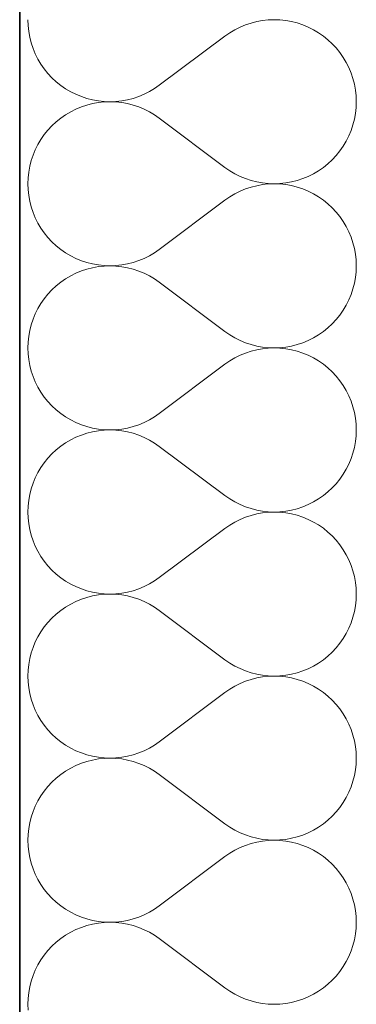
# Model space of a CAD drawing. Header units: millimetres. Extents: x -1465 to 393277, y -3788 to 454312.
# Tile 861 of 958: x 348723 to 348879, y 363012 to 363469. Entities that reach past the tile are written whole.
import ezdxf

# ---------------------------------------------------------------- set-up
doc = ezdxf.new("R2010")
doc.units = ezdxf.units.MM
doc.layers.add('- A - ocieplenie', color=8, linetype='Continuous')

# ---------------------------------------------------------------- blocks, each defined once
blk = doc.blocks.new('*X29')
at = {"layer": '- A - ocieplenie', "linetype": 'Continuous', "lineweight": 13, "ltscale": 100}
for p, q in [((19781.28, 389880.71), (19781.38, 389877.99)), ((19884.81, 389879.16), (19882.23, 389878.29)), ((19887.45, 389879.83), (19884.81, 389879.16)), ((19890.12, 389880.31), (19887.45, 389879.83)), ((19892.83, 389880.61), (19890.12, 389880.31)), ((19895.55, 389880.71), (19892.83, 389880.61)), ((19898.26, 389880.61), (19895.55, 389880.71)), ((19900.97, 389880.32), (19898.26, 389880.61)), ((19903.65, 389879.84), (19900.97, 389880.32)), ((19906.28, 389879.17), (19903.65, 389879.84)), ((19908.87, 389878.31), (19906.28, 389879.17)), ((19781.38, 389877.99), (19781.67, 389875.28)), ((19781.67, 389875.28), (19782.16, 389872.61)), ((19874.95, 389874.64), (19872.71, 389873.09)), ((19877.28, 389876.03), (19874.95, 389874.64)), ((19879.72, 389877.25), (19877.28, 389876.03)), ((19882.23, 389878.29), (19879.72, 389877.25)), ((19911.38, 389877.27), (19908.87, 389878.31)), ((19913.81, 389876.05), (19911.38, 389877.27)), ((19916.15, 389874.67), (19913.81, 389876.05)), ((19918.39, 389873.12), (19916.15, 389874.67)), ((19782.16, 389872.61), (19782.83, 389869.97)), ((19782.83, 389869.97), (19783.69, 389867.39)), ((19872.71, 389873.09), (19842.24, 389850.23)), ((19920.51, 389871.41), (19918.39, 389873.12)), ((19922.5, 389869.56), (19920.51, 389871.41)), ((19783.69, 389867.39), (19784.73, 389864.88)), ((19924.35, 389867.57), (19922.5, 389869.56)), ((19926.06, 389865.45), (19924.35, 389867.57)), ((19927.61, 389863.21), (19926.06, 389865.45)), ((19784.73, 389864.88), (19785.95, 389862.44)), ((19785.95, 389862.44), (19787.34, 389860.1)), ((19929, 389860.88), (19927.61, 389863.21)), ((19930.22, 389858.44), (19929, 389860.88)), ((19787.34, 389860.1), (19788.89, 389857.87)), ((19788.89, 389857.87), (19790.6, 389855.75)), ((19931.26, 389855.93), (19930.22, 389858.44)), ((19790.6, 389855.75), (19792.45, 389853.76)), ((19792.45, 389853.76), (19794.44, 389851.91)), ((19794.44, 389851.91), (19796.56, 389850.2)), ((19932.12, 389853.35), (19931.26, 389855.93)), ((19932.79, 389850.71), (19932.12, 389853.35)), ((19796.56, 389850.2), (19798.8, 389848.65)), ((19798.8, 389848.65), (19801.14, 389847.26)), ((19801.14, 389847.26), (19803.57, 389846.05)), ((19835.23, 389846.07), (19837.66, 389847.29)), ((19837.66, 389847.29), (19840, 389848.68)), ((19840, 389848.68), (19842.24, 389850.23)), ((19933.28, 389848.03), (19932.79, 389850.71)), ((19933.57, 389845.33), (19933.28, 389848.03)), ((19803.57, 389846.05), (19806.08, 389845.01)), ((19806.08, 389845.01), (19808.67, 389844.15)), ((19808.67, 389844.15), (19811.3, 389843.48)), ((19811.3, 389843.48), (19813.98, 389843)), ((19813.98, 389843), (19816.69, 389842.71)), ((19816.69, 389842.52), (19813.98, 389842.23)), ((19816.69, 389842.71), (19819.4, 389842.61)), ((19819.4, 389842.61), (19816.69, 389842.52)), ((19819.4, 389842.61), (19822.12, 389842.71)), ((19822.12, 389842.51), (19819.4, 389842.61)), ((19822.12, 389842.71), (19824.83, 389843)), ((19824.83, 389842.22), (19822.12, 389842.51)), ((19824.83, 389843), (19827.5, 389843.49)), ((19827.5, 389843.49), (19830.14, 389844.16)), ((19830.14, 389844.16), (19832.72, 389845.02)), ((19832.72, 389845.02), (19835.23, 389846.07)), ((19933.67, 389842.61), (19933.57, 389845.33)), ((19933.57, 389839.89), (19933.67, 389842.61)), ((19801.14, 389837.96), (19798.8, 389836.57)), ((19803.57, 389839.18), (19801.14, 389837.96)), ((19806.08, 389840.22), (19803.57, 389839.18)), ((19808.67, 389841.07), (19806.08, 389840.22)), ((19811.3, 389841.75), (19808.67, 389841.07)), ((19813.98, 389842.23), (19811.3, 389841.75)), ((19827.5, 389841.73), (19824.83, 389842.22)), ((19830.14, 389841.06), (19827.5, 389841.73)), ((19832.72, 389840.2), (19830.14, 389841.06)), ((19835.23, 389839.16), (19832.72, 389840.2)), ((19837.66, 389837.94), (19835.23, 389839.16)), ((19840, 389836.55), (19837.66, 389837.94)), ((19933.28, 389837.19), (19933.57, 389839.89)), ((19794.44, 389833.32), (19792.45, 389831.46)), ((19796.56, 389835.02), (19794.44, 389833.32)), ((19798.8, 389836.57), (19796.56, 389835.02)), ((19842.24, 389834.99), (19840, 389836.55)), ((19872.71, 389812.14), (19842.24, 389834.99)), ((19932.12, 389831.87), (19932.79, 389834.51)), ((19932.79, 389834.51), (19933.28, 389837.19)), ((19790.6, 389829.47), (19788.89, 389827.35)), ((19792.45, 389831.46), (19790.6, 389829.47)), ((19930.22, 389826.78), (19931.26, 389829.29)), ((19931.26, 389829.29), (19932.12, 389831.87)), ((19787.34, 389825.12), (19785.95, 389822.78)), ((19788.89, 389827.35), (19787.34, 389825.12)), ((19927.61, 389822.01), (19929, 389824.35)), ((19929, 389824.35), (19930.22, 389826.78)), ((19784.73, 389820.35), (19783.69, 389817.83)), ((19785.95, 389822.78), (19784.73, 389820.35)), ((19924.35, 389817.66), (19926.06, 389819.77)), ((19926.06, 389819.77), (19927.61, 389822.01)), ((19782.83, 389815.25), (19782.16, 389812.62)), ((19783.69, 389817.83), (19782.83, 389815.25)), ((19920.51, 389813.81), (19922.5, 389815.67)), ((19922.5, 389815.67), (19924.35, 389817.66)), ((19782.16, 389812.62), (19781.67, 389809.94)), ((19872.71, 389812.14), (19874.95, 389810.58)), ((19874.95, 389810.58), (19877.28, 389809.19)), ((19913.81, 389809.17), (19916.15, 389810.56)), ((19916.15, 389810.56), (19918.39, 389812.11)), ((19918.39, 389812.11), (19920.51, 389813.81)), ((19781.38, 389807.23), (19781.28, 389804.52)), ((19781.67, 389809.94), (19781.38, 389807.23)), ((19877.28, 389809.19), (19879.72, 389807.97)), ((19879.72, 389807.97), (19882.23, 389806.93)), ((19882.23, 389806.93), (19884.81, 389806.07)), ((19884.81, 389806.07), (19887.45, 389805.39)), ((19903.65, 389805.38), (19906.28, 389806.05)), ((19906.28, 389806.05), (19908.87, 389806.91)), ((19908.87, 389806.91), (19911.38, 389807.95)), ((19911.38, 389807.95), (19913.81, 389809.17)), ((19781.28, 389804.52), (19781.38, 389801.8)), ((19781.38, 389801.8), (19781.67, 389799.09)), ((19882.23, 389802.1), (19879.72, 389801.06)), ((19884.81, 389802.96), (19882.23, 389802.1)), ((19887.45, 389803.64), (19884.81, 389802.96)), ((19887.45, 389805.39), (19890.12, 389804.91)), ((19890.12, 389804.12), (19887.45, 389803.64)), ((19890.12, 389804.91), (19892.83, 389804.61)), ((19892.83, 389804.42), (19890.12, 389804.12)), ((19892.83, 389804.61), (19895.55, 389804.52)), ((19895.55, 389804.52), (19892.83, 389804.42)), ((19895.55, 389804.52), (19898.26, 389804.61)), ((19898.26, 389804.42), (19895.55, 389804.52)), ((19898.26, 389804.61), (19900.97, 389804.9)), ((19900.97, 389804.13), (19898.26, 389804.42)), ((19900.97, 389804.9), (19903.65, 389805.38)), ((19903.65, 389803.65), (19900.97, 389804.13)), ((19906.28, 389802.98), (19903.65, 389803.65)), ((19908.87, 389802.12), (19906.28, 389802.98)), ((19911.38, 389801.08), (19908.87, 389802.12)), ((19781.67, 389799.09), (19782.16, 389796.42)), ((19872.71, 389796.9), (19842.24, 389774.04)), ((19874.95, 389798.45), (19872.71, 389796.9)), ((19877.28, 389799.84), (19874.95, 389798.45)), ((19879.72, 389801.06), (19877.28, 389799.84)), ((19913.81, 389799.86), (19911.38, 389801.08)), ((19916.15, 389798.48), (19913.81, 389799.86)), ((19918.39, 389796.93), (19916.15, 389798.48)), ((19920.51, 389795.22), (19918.39, 389796.93)), ((19782.16, 389796.42), (19782.83, 389793.78)), ((19782.83, 389793.78), (19783.69, 389791.2)), ((19922.5, 389793.37), (19920.51, 389795.22)), ((19924.35, 389791.38), (19922.5, 389793.37)), ((19783.69, 389791.2), (19784.73, 389788.68)), ((19784.73, 389788.68), (19785.95, 389786.25)), ((19926.06, 389789.26), (19924.35, 389791.38)), ((19927.61, 389787.02), (19926.06, 389789.26)), ((19785.95, 389786.25), (19787.34, 389783.91)), ((19787.34, 389783.91), (19788.89, 389781.68)), ((19929, 389784.68), (19927.61, 389787.02)), ((19930.22, 389782.25), (19929, 389784.68)), ((19788.89, 389781.68), (19790.6, 389779.56)), ((19790.6, 389779.56), (19792.45, 389777.57)), ((19931.26, 389779.74), (19930.22, 389782.25)), ((19932.12, 389777.16), (19931.26, 389779.74)), ((19792.45, 389777.57), (19794.44, 389775.72)), ((19794.44, 389775.72), (19796.56, 389774.01)), ((19796.56, 389774.01), (19798.8, 389772.46)), ((19840, 389772.49), (19842.24, 389774.04)), ((19932.79, 389774.52), (19932.12, 389777.16)), ((19933.28, 389771.84), (19932.79, 389774.52)), ((19798.8, 389772.46), (19801.14, 389771.07)), ((19801.14, 389771.07), (19803.57, 389769.86)), ((19803.57, 389769.86), (19806.08, 389768.82)), ((19832.72, 389768.83), (19835.23, 389769.88)), ((19835.23, 389769.88), (19837.66, 389771.1)), ((19837.66, 389771.1), (19840, 389772.49)), ((19933.57, 389769.14), (19933.28, 389771.84)), ((19806.08, 389768.82), (19808.67, 389767.96)), ((19808.67, 389764.88), (19806.08, 389764.03)), ((19808.67, 389767.96), (19811.3, 389767.29)), ((19811.3, 389765.55), (19808.67, 389764.88)), ((19811.3, 389767.29), (19813.98, 389766.81)), ((19813.98, 389766.04), (19811.3, 389765.55)), ((19813.98, 389766.81), (19816.69, 389766.52)), ((19816.69, 389766.33), (19813.98, 389766.04)), ((19816.69, 389766.52), (19819.4, 389766.42)), ((19819.4, 389766.42), (19816.69, 389766.33)), ((19819.4, 389766.42), (19822.12, 389766.52)), ((19822.12, 389766.32), (19819.4, 389766.42)), ((19822.12, 389766.52), (19824.83, 389766.81)), ((19824.83, 389766.03), (19822.12, 389766.32)), ((19824.83, 389766.81), (19827.5, 389767.3)), ((19827.5, 389765.54), (19824.83, 389766.03)), ((19827.5, 389767.3), (19830.14, 389767.97)), ((19830.14, 389764.87), (19827.5, 389765.54)), ((19830.14, 389767.97), (19832.72, 389768.83)), ((19832.72, 389764.01), (19830.14, 389764.87)), ((19933.67, 389766.42), (19933.57, 389769.14)), ((19933.57, 389763.7), (19933.67, 389766.42)), ((19798.8, 389760.38), (19796.56, 389758.83)), ((19801.14, 389761.77), (19798.8, 389760.38)), ((19803.57, 389762.99), (19801.14, 389761.77)), ((19806.08, 389764.03), (19803.57, 389762.99)), ((19835.23, 389762.97), (19832.72, 389764.01)), ((19837.66, 389761.75), (19835.23, 389762.97)), ((19840, 389760.36), (19837.66, 389761.75)), ((19842.24, 389758.8), (19840, 389760.36)), ((19932.79, 389758.32), (19933.28, 389761)), ((19933.28, 389761), (19933.57, 389763.7)), ((19794.44, 389757.12), (19792.45, 389755.27)), ((19796.56, 389758.83), (19794.44, 389757.12)), ((19872.71, 389735.94), (19842.24, 389758.8)), ((19931.26, 389753.1), (19932.12, 389755.68)), ((19932.12, 389755.68), (19932.79, 389758.32)), ((19788.89, 389751.16), (19787.34, 389748.93)), ((19790.6, 389753.28), (19788.89, 389751.16)), ((19792.45, 389755.27), (19790.6, 389753.28)), ((19930.22, 389750.59), (19931.26, 389753.1)), ((19785.95, 389746.59), (19784.73, 389744.16)), ((19787.34, 389748.93), (19785.95, 389746.59)), ((19927.61, 389745.82), (19929, 389748.16)), ((19929, 389748.16), (19930.22, 389750.59)), ((19784.73, 389744.16), (19783.69, 389741.64)), ((19924.35, 389741.47), (19926.06, 389743.58)), ((19926.06, 389743.58), (19927.61, 389745.82)), ((19782.83, 389739.06), (19782.16, 389736.43)), ((19783.69, 389741.64), (19782.83, 389739.06)), ((19918.39, 389735.92), (19920.51, 389737.62)), ((19920.51, 389737.62), (19922.5, 389739.47)), ((19922.5, 389739.47), (19924.35, 389741.47)), ((19781.67, 389733.75), (19781.38, 389731.04)), ((19782.16, 389736.43), (19781.67, 389733.75)), ((19872.71, 389735.94), (19874.95, 389734.39)), ((19874.95, 389734.39), (19877.28, 389733)), ((19877.28, 389733), (19879.72, 389731.78)), ((19911.38, 389731.76), (19913.81, 389732.98)), ((19913.81, 389732.98), (19916.15, 389734.36)), ((19916.15, 389734.36), (19918.39, 389735.92)), ((19781.38, 389731.04), (19781.28, 389728.33)), ((19781.28, 389728.33), (19781.38, 389725.61)), ((19879.72, 389731.78), (19882.23, 389730.74)), ((19882.23, 389730.74), (19884.81, 389729.88)), ((19884.81, 389729.88), (19887.45, 389729.2)), ((19887.45, 389729.2), (19890.12, 389728.72)), ((19890.12, 389728.72), (19892.83, 389728.42)), ((19892.83, 389728.23), (19890.12, 389727.93)), ((19892.83, 389728.42), (19895.55, 389728.33)), ((19895.55, 389728.33), (19892.83, 389728.23)), ((19895.55, 389728.33), (19898.26, 389728.42)), ((19898.26, 389728.23), (19895.55, 389728.33)), ((19898.26, 389728.42), (19900.97, 389728.71)), ((19900.97, 389727.94), (19898.26, 389728.23)), ((19900.97, 389728.71), (19903.65, 389729.19)), ((19903.65, 389729.19), (19906.28, 389729.86)), ((19906.28, 389729.86), (19908.87, 389730.72)), ((19908.87, 389730.72), (19911.38, 389731.76)), ((19781.38, 389725.61), (19781.67, 389722.9)), ((19877.28, 389723.65), (19874.95, 389722.26)), ((19879.72, 389724.87), (19877.28, 389723.65)), ((19882.23, 389725.91), (19879.72, 389724.87)), ((19884.81, 389726.77), (19882.23, 389725.91)), ((19887.45, 389727.45), (19884.81, 389726.77)), ((19890.12, 389727.93), (19887.45, 389727.45)), ((19903.65, 389727.46), (19900.97, 389727.94)), ((19906.28, 389726.79), (19903.65, 389727.46)), ((19908.87, 389725.93), (19906.28, 389726.79)), ((19911.38, 389724.89), (19908.87, 389725.93)), ((19913.81, 389723.67), (19911.38, 389724.89)), ((19916.15, 389722.29), (19913.81, 389723.67)), ((19781.67, 389722.9), (19782.16, 389720.22)), ((19782.16, 389720.22), (19782.83, 389717.59)), ((19872.71, 389720.71), (19842.24, 389697.85)), ((19874.95, 389722.26), (19872.71, 389720.71)), ((19918.39, 389720.74), (19916.15, 389722.29)), ((19920.51, 389719.03), (19918.39, 389720.74)), ((19922.5, 389717.18), (19920.51, 389719.03)), ((19782.83, 389717.59), (19783.69, 389715.01)), ((19783.69, 389715.01), (19784.73, 389712.49)), ((19924.35, 389715.19), (19922.5, 389717.18)), ((19926.06, 389713.07), (19924.35, 389715.19)), ((19784.73, 389712.49), (19785.95, 389710.06)), ((19785.95, 389710.06), (19787.34, 389707.72)), ((19927.61, 389710.83), (19926.06, 389713.07)), ((19929, 389708.49), (19927.61, 389710.83)), ((19787.34, 389707.72), (19788.89, 389705.49)), ((19788.89, 389705.49), (19790.6, 389703.37)), ((19930.22, 389706.06), (19929, 389708.49)), ((19931.26, 389703.55), (19930.22, 389706.06)), ((19790.6, 389703.37), (19792.45, 389701.38)), ((19792.45, 389701.38), (19794.44, 389699.53)), ((19932.12, 389700.97), (19931.26, 389703.55)), ((19932.79, 389698.33), (19932.12, 389700.97)), ((19794.44, 389699.53), (19796.56, 389697.82)), ((19796.56, 389697.82), (19798.8, 389696.27)), ((19798.8, 389696.27), (19801.14, 389694.88)), ((19837.66, 389694.91), (19840, 389696.3)), ((19840, 389696.3), (19842.24, 389697.85)), ((19933.28, 389695.65), (19932.79, 389698.33)), ((19801.14, 389694.88), (19803.57, 389693.67)), ((19803.57, 389693.67), (19806.08, 389692.63)), ((19806.08, 389692.63), (19808.67, 389691.77)), ((19808.67, 389691.77), (19811.3, 389691.1)), ((19827.5, 389691.11), (19830.14, 389691.78)), ((19830.14, 389691.78), (19832.72, 389692.64)), ((19832.72, 389692.64), (19835.23, 389693.69)), ((19835.23, 389693.69), (19837.66, 389694.91)), ((19933.57, 389692.95), (19933.28, 389695.65)), ((19933.67, 389690.23), (19933.57, 389692.95)), ((19806.08, 389687.83), (19803.57, 389686.8)), ((19808.67, 389688.69), (19806.08, 389687.83)), ((19811.3, 389689.36), (19808.67, 389688.69)), ((19811.3, 389691.1), (19813.98, 389690.61)), ((19813.98, 389689.85), (19811.3, 389689.36)), ((19813.98, 389690.61), (19816.69, 389690.33)), ((19816.69, 389690.13), (19813.98, 389689.85)), ((19816.69, 389690.33), (19819.4, 389690.23)), ((19819.4, 389690.23), (19816.69, 389690.13)), ((19819.4, 389690.23), (19822.12, 389690.33)), ((19822.12, 389690.13), (19819.4, 389690.23)), ((19822.12, 389690.33), (19824.83, 389690.62)), ((19824.83, 389689.84), (19822.12, 389690.13)), ((19824.83, 389690.62), (19827.5, 389691.11)), ((19827.5, 389689.35), (19824.83, 389689.84)), ((19830.14, 389688.68), (19827.5, 389689.35)), ((19832.72, 389687.82), (19830.14, 389688.68)), ((19835.23, 389686.77), (19832.72, 389687.82)), ((19933.28, 389684.81), (19933.57, 389687.51)), ((19933.57, 389687.51), (19933.67, 389690.23)), ((19796.56, 389682.64), (19794.44, 389680.93)), ((19798.8, 389684.19), (19796.56, 389682.64)), ((19801.14, 389685.58), (19798.8, 389684.19)), ((19803.57, 389686.8), (19801.14, 389685.58)), ((19837.66, 389685.55), (19835.23, 389686.77)), ((19840, 389684.16), (19837.66, 389685.55)), ((19842.24, 389682.61), (19840, 389684.16)), ((19872.71, 389659.75), (19842.24, 389682.61)), ((19932.79, 389682.13), (19933.28, 389684.81)), ((19792.45, 389679.08), (19790.6, 389677.09)), ((19794.44, 389680.93), (19792.45, 389679.08)), ((19931.26, 389676.91), (19932.12, 389679.49)), ((19932.12, 389679.49), (19932.79, 389682.13)), ((19788.89, 389674.97), (19787.34, 389672.74)), ((19790.6, 389677.09), (19788.89, 389674.97)), ((19929, 389671.97), (19930.22, 389674.4)), ((19930.22, 389674.4), (19931.26, 389676.91)), ((19785.95, 389670.4), (19784.73, 389667.97)), ((19787.34, 389672.74), (19785.95, 389670.4)), ((19926.06, 389667.39), (19927.61, 389669.63)), ((19927.61, 389669.63), (19929, 389671.97)), ((19783.69, 389665.45), (19782.83, 389662.87)), ((19784.73, 389667.97), (19783.69, 389665.45)), ((19922.5, 389663.28), (19924.35, 389665.27)), ((19924.35, 389665.27), (19926.06, 389667.39)), ((19782.16, 389660.24), (19781.67, 389657.56)), ((19782.83, 389662.87), (19782.16, 389660.24)), ((19872.71, 389659.75), (19874.95, 389658.2)), ((19916.15, 389658.17), (19918.39, 389659.72)), ((19918.39, 389659.72), (19920.51, 389661.43)), ((19920.51, 389661.43), (19922.5, 389663.28)), ((19781.67, 389657.56), (19781.38, 389654.85)), ((19874.95, 389658.2), (19877.28, 389656.81)), ((19877.28, 389656.81), (19879.72, 389655.59)), ((19879.72, 389655.59), (19882.23, 389654.55)), ((19908.87, 389654.53), (19911.38, 389655.57)), ((19911.38, 389655.57), (19913.81, 389656.79)), ((19913.81, 389656.79), (19916.15, 389658.17)), ((19781.38, 389654.85), (19781.28, 389652.13)), ((19781.28, 389652.13), (19781.38, 389649.42)), ((19882.23, 389654.55), (19884.81, 389653.69)), ((19884.81, 389650.58), (19882.23, 389649.72)), ((19884.81, 389653.69), (19887.45, 389653.01)), ((19887.45, 389651.26), (19884.81, 389650.58)), ((19887.45, 389653.01), (19890.12, 389652.53)), ((19890.12, 389651.74), (19887.45, 389651.26)), ((19890.12, 389652.53), (19892.83, 389652.23)), ((19892.83, 389652.04), (19890.12, 389651.74)), ((19892.83, 389652.23), (19895.55, 389652.13)), ((19895.55, 389652.13), (19892.83, 389652.04)), ((19895.55, 389652.13), (19898.26, 389652.23)), ((19898.26, 389652.04), (19895.55, 389652.13)), ((19898.26, 389652.23), (19900.97, 389652.52)), ((19900.97, 389651.75), (19898.26, 389652.04)), ((19900.97, 389652.52), (19903.65, 389653)), ((19903.65, 389651.27), (19900.97, 389651.75)), ((19903.65, 389653), (19906.28, 389653.67)), ((19906.28, 389650.6), (19903.65, 389651.27)), ((19906.28, 389653.67), (19908.87, 389654.53)), ((19908.87, 389649.74), (19906.28, 389650.6)), ((19781.38, 389649.42), (19781.67, 389646.71)), ((19781.67, 389646.71), (19782.16, 389644.03)), ((19874.95, 389646.07), (19872.71, 389644.52)), ((19877.28, 389647.46), (19874.95, 389646.07)), ((19879.72, 389648.68), (19877.28, 389647.46)), ((19882.23, 389649.72), (19879.72, 389648.68)), ((19911.38, 389648.7), (19908.87, 389649.74)), ((19913.81, 389647.48), (19911.38, 389648.7)), ((19916.15, 389646.1), (19913.81, 389647.48)), ((19918.39, 389644.55), (19916.15, 389646.1)), ((19782.16, 389644.03), (19782.83, 389641.4)), ((19782.83, 389641.4), (19783.69, 389638.82)), ((19872.71, 389644.52), (19842.24, 389621.66)), ((19920.51, 389642.84), (19918.39, 389644.55)), ((19922.5, 389640.99), (19920.51, 389642.84)), ((19783.69, 389638.82), (19784.73, 389636.3)), ((19924.35, 389639), (19922.5, 389640.99)), ((19926.06, 389636.88), (19924.35, 389639)), ((19927.61, 389634.64), (19926.06, 389636.88)), ((19784.73, 389636.3), (19785.95, 389633.87)), ((19785.95, 389633.87), (19787.34, 389631.53)), ((19929, 389632.3), (19927.61, 389634.64)), ((19930.22, 389629.87), (19929, 389632.3)), ((19787.34, 389631.53), (19788.89, 389629.3)), ((19788.89, 389629.3), (19790.6, 389627.18)), ((19931.26, 389627.36), (19930.22, 389629.87)), ((19790.6, 389627.18), (19792.45, 389625.19)), ((19792.45, 389625.19), (19794.44, 389623.34)), ((19794.44, 389623.34), (19796.56, 389621.63)), ((19932.12, 389624.78), (19931.26, 389627.36)), ((19932.79, 389622.14), (19932.12, 389624.78)), ((19796.56, 389621.63), (19798.8, 389620.08)), ((19798.8, 389620.08), (19801.14, 389618.69)), ((19801.14, 389618.69), (19803.57, 389617.48)), ((19835.23, 389617.5), (19837.66, 389618.72)), ((19837.66, 389618.72), (19840, 389620.11)), ((19840, 389620.11), (19842.24, 389621.66)), ((19933.28, 389619.46), (19932.79, 389622.14)), ((19933.57, 389616.76), (19933.28, 389619.46)), ((19803.57, 389617.48), (19806.08, 389616.44)), ((19806.08, 389616.44), (19808.67, 389615.58)), ((19808.67, 389615.58), (19811.3, 389614.91)), ((19811.3, 389614.91), (19813.98, 389614.42)), ((19813.98, 389614.42), (19816.69, 389614.14)), ((19816.69, 389613.94), (19813.98, 389613.66)), ((19816.69, 389614.14), (19819.4, 389614.04)), ((19819.4, 389614.04), (19816.69, 389613.94)), ((19819.4, 389614.04), (19822.12, 389614.14)), ((19822.12, 389613.94), (19819.4, 389614.04)), ((19822.12, 389614.14), (19824.83, 389614.43)), ((19824.83, 389613.65), (19822.12, 389613.94)), ((19824.83, 389614.43), (19827.5, 389614.92)), ((19827.5, 389614.92), (19830.14, 389615.59)), ((19830.14, 389615.59), (19832.72, 389616.45)), ((19832.72, 389616.45), (19835.23, 389617.5)), ((19933.67, 389614.04), (19933.57, 389616.76)), ((19933.57, 389611.32), (19933.67, 389614.04)), ((19801.14, 389609.39), (19798.8, 389608)), ((19803.57, 389610.6), (19801.14, 389609.39)), ((19806.08, 389611.64), (19803.57, 389610.6)), ((19808.67, 389612.5), (19806.08, 389611.64)), ((19811.3, 389613.17), (19808.67, 389612.5)), ((19813.98, 389613.66), (19811.3, 389613.17)), ((19827.5, 389613.16), (19824.83, 389613.65)), ((19830.14, 389612.49), (19827.5, 389613.16)), ((19832.72, 389611.63), (19830.14, 389612.49)), ((19835.23, 389610.58), (19832.72, 389611.63)), ((19837.66, 389609.36), (19835.23, 389610.58)), ((19840, 389607.97), (19837.66, 389609.36)), ((19933.28, 389608.62), (19933.57, 389611.32)), ((19794.44, 389604.74), (19792.45, 389602.89)), ((19796.56, 389606.45), (19794.44, 389604.74)), ((19798.8, 389608), (19796.56, 389606.45)), ((19842.24, 389606.42), (19840, 389607.97)), ((19872.71, 389583.56), (19842.24, 389606.42)), ((19932.12, 389603.3), (19932.79, 389605.94)), ((19932.79, 389605.94), (19933.28, 389608.62)), ((19790.6, 389600.9), (19788.89, 389598.78)), ((19792.45, 389602.89), (19790.6, 389600.9)), ((19930.22, 389598.21), (19931.26, 389600.72)), ((19931.26, 389600.72), (19932.12, 389603.3)), ((19787.34, 389596.55), (19785.95, 389594.21)), ((19788.89, 389598.78), (19787.34, 389596.55)), ((19927.61, 389593.44), (19929, 389595.78)), ((19929, 389595.78), (19930.22, 389598.21)), ((19784.73, 389591.78), (19783.69, 389589.26)), ((19785.95, 389594.21), (19784.73, 389591.78)), ((19924.35, 389589.08), (19926.06, 389591.2)), ((19926.06, 389591.2), (19927.61, 389593.44)), ((19782.83, 389586.68), (19782.16, 389584.05)), ((19783.69, 389589.26), (19782.83, 389586.68)), ((19920.51, 389585.24), (19922.5, 389587.09)), ((19922.5, 389587.09), (19924.35, 389589.08)), ((19782.16, 389584.05), (19781.67, 389581.37)), ((19872.71, 389583.56), (19874.95, 389582.01)), ((19874.95, 389582.01), (19877.28, 389580.62)), ((19913.81, 389580.6), (19916.15, 389581.98)), ((19916.15, 389581.98), (19918.39, 389583.53)), ((19918.39, 389583.53), (19920.51, 389585.24)), ((19781.38, 389578.66), (19781.28, 389575.94)), ((19781.67, 389581.37), (19781.38, 389578.66)), ((19877.28, 389580.62), (19879.72, 389579.4)), ((19879.72, 389579.4), (19882.23, 389578.36)), ((19882.23, 389578.36), (19884.81, 389577.5)), ((19884.81, 389577.5), (19887.45, 389576.82)), ((19903.65, 389576.81), (19906.28, 389577.48)), ((19906.28, 389577.48), (19908.87, 389578.34)), ((19908.87, 389578.34), (19911.38, 389579.38)), ((19911.38, 389579.38), (19913.81, 389580.6)), ((19781.28, 389575.94), (19781.38, 389573.23)), ((19781.38, 389573.23), (19781.67, 389570.52)), ((19882.23, 389573.53), (19879.72, 389572.49)), ((19884.81, 389574.39), (19882.23, 389573.53)), ((19887.45, 389575.07), (19884.81, 389574.39)), ((19887.45, 389576.82), (19890.12, 389576.34)), ((19890.12, 389575.55), (19887.45, 389575.07)), ((19890.12, 389576.34), (19892.83, 389576.04)), ((19892.83, 389575.85), (19890.12, 389575.55)), ((19892.83, 389576.04), (19895.55, 389575.94)), ((19895.55, 389575.94), (19892.83, 389575.85)), ((19895.55, 389575.94), (19898.26, 389576.04)), ((19898.26, 389575.85), (19895.55, 389575.94)), ((19898.26, 389576.04), (19900.97, 389576.33)), ((19900.97, 389575.56), (19898.26, 389575.85)), ((19900.97, 389576.33), (19903.65, 389576.81)), ((19903.65, 389575.08), (19900.97, 389575.56)), ((19906.28, 389574.41), (19903.65, 389575.08)), ((19908.87, 389573.55), (19906.28, 389574.41)), ((19911.38, 389572.51), (19908.87, 389573.55)), ((19781.67, 389570.52), (19782.16, 389567.84)), ((19872.71, 389568.33), (19842.24, 389545.47)), ((19874.95, 389569.88), (19872.71, 389568.33)), ((19877.28, 389571.27), (19874.95, 389569.88)), ((19879.72, 389572.49), (19877.28, 389571.27)), ((19913.81, 389571.29), (19911.38, 389572.51)), ((19916.15, 389569.91), (19913.81, 389571.29)), ((19918.39, 389568.35), (19916.15, 389569.91)), ((19920.51, 389566.65), (19918.39, 389568.35)), ((19782.16, 389567.84), (19782.83, 389565.21)), ((19782.83, 389565.21), (19783.69, 389562.63)), ((19922.5, 389564.8), (19920.51, 389566.65)), ((19924.35, 389562.8), (19922.5, 389564.8)), ((19783.69, 389562.63), (19784.73, 389560.11)), ((19784.73, 389560.11), (19785.95, 389557.68)), ((19926.06, 389560.69), (19924.35, 389562.8)), ((19927.61, 389558.45), (19926.06, 389560.69)), ((19785.95, 389557.68), (19787.34, 389555.34)), ((19787.34, 389555.34), (19788.89, 389553.11)), ((19929, 389556.11), (19927.61, 389558.45)), ((19930.22, 389553.68), (19929, 389556.11)), ((19788.89, 389553.11), (19790.6, 389550.99)), ((19790.6, 389550.99), (19792.45, 389549)), ((19931.26, 389551.17), (19930.22, 389553.68)), ((19932.12, 389548.59), (19931.26, 389551.17)), ((19792.45, 389549), (19794.44, 389547.15)), ((19794.44, 389547.15), (19796.56, 389545.44)), ((19796.56, 389545.44), (19798.8, 389543.89)), ((19840, 389543.91), (19842.24, 389545.47)), ((19932.79, 389545.95), (19932.12, 389548.59)), ((19933.28, 389543.27), (19932.79, 389545.95)), ((19798.8, 389543.89), (19801.14, 389542.5)), ((19801.14, 389542.5), (19803.57, 389541.28)), ((19803.57, 389541.28), (19806.08, 389540.24)), ((19832.72, 389540.26), (19835.23, 389541.3)), ((19835.23, 389541.3), (19837.66, 389542.52)), ((19837.66, 389542.52), (19840, 389543.91)), ((19933.57, 389540.57), (19933.28, 389543.27)), ((19806.08, 389540.24), (19808.67, 389539.39)), ((19808.67, 389536.31), (19806.08, 389535.45)), ((19808.67, 389539.39), (19811.3, 389538.72)), ((19811.3, 389536.98), (19808.67, 389536.31)), ((19811.3, 389538.72), (19813.98, 389538.23)), ((19813.98, 389537.46), (19811.3, 389536.98)), ((19813.98, 389538.23), (19816.69, 389537.94)), ((19816.69, 389537.75), (19813.98, 389537.46)), ((19816.69, 389537.94), (19819.4, 389537.85)), ((19819.4, 389537.85), (19816.69, 389537.75)), ((19819.4, 389537.85), (19822.12, 389537.95)), ((19822.12, 389537.75), (19819.4, 389537.85)), ((19822.12, 389537.95), (19824.83, 389538.24)), ((19824.83, 389537.46), (19822.12, 389537.75)), ((19824.83, 389538.24), (19827.5, 389538.73)), ((19827.5, 389536.97), (19824.83, 389537.46)), ((19827.5, 389538.73), (19830.14, 389539.4)), ((19830.14, 389536.3), (19827.5, 389536.97)), ((19830.14, 389539.4), (19832.72, 389540.26)), ((19832.72, 389535.44), (19830.14, 389536.3)), ((19933.67, 389537.85), (19933.57, 389540.57)), ((19933.57, 389535.13), (19933.67, 389537.85)), ((19798.8, 389531.81), (19796.56, 389530.26)), ((19801.14, 389533.2), (19798.8, 389531.81)), ((19803.57, 389534.41), (19801.14, 389533.2)), ((19806.08, 389535.45), (19803.57, 389534.41)), ((19835.23, 389534.39), (19832.72, 389535.44)), ((19837.66, 389533.17), (19835.23, 389534.39)), ((19840, 389531.78), (19837.66, 389533.17)), ((19842.24, 389530.23), (19840, 389531.78)), ((19932.79, 389529.75), (19933.28, 389532.43)), ((19933.28, 389532.43), (19933.57, 389535.13)), ((19794.44, 389528.55), (19792.45, 389526.7)), ((19796.56, 389530.26), (19794.44, 389528.55)), ((19872.71, 389507.37), (19842.24, 389530.23)), ((19931.26, 389524.53), (19932.12, 389527.11)), ((19932.12, 389527.11), (19932.79, 389529.75)), ((19788.89, 389522.59), (19787.34, 389520.36)), ((19790.6, 389524.71), (19788.89, 389522.59)), ((19792.45, 389526.7), (19790.6, 389524.71)), ((19930.22, 389522.02), (19931.26, 389524.53)), ((19785.95, 389518.02), (19784.73, 389515.59)), ((19787.34, 389520.36), (19785.95, 389518.02)), ((19927.61, 389517.25), (19929, 389519.59)), ((19929, 389519.59), (19930.22, 389522.02)), ((19784.73, 389515.59), (19783.69, 389513.07)), ((19924.35, 389512.89), (19926.06, 389515.01)), ((19926.06, 389515.01), (19927.61, 389517.25)), ((19782.83, 389510.49), (19782.16, 389507.86)), ((19783.69, 389513.07), (19782.83, 389510.49)), ((19918.39, 389507.34), (19920.51, 389509.05)), ((19920.51, 389509.05), (19922.5, 389510.9)), ((19922.5, 389510.9), (19924.35, 389512.89)), ((19781.67, 389505.18), (19781.38, 389502.47)), ((19782.16, 389507.86), (19781.67, 389505.18)), ((19872.71, 389507.37), (19874.95, 389505.82)), ((19874.95, 389505.82), (19877.28, 389504.43)), ((19877.28, 389504.43), (19879.72, 389503.21)), ((19911.38, 389503.19), (19913.81, 389504.41)), ((19913.81, 389504.41), (19916.15, 389505.79)), ((19916.15, 389505.79), (19918.39, 389507.34)), ((19781.38, 389502.47), (19781.28, 389499.75)), ((19781.28, 389499.75), (19781.38, 389497.04)), ((19879.72, 389503.21), (19882.23, 389502.17)), ((19882.23, 389502.17), (19884.81, 389501.31)), ((19884.81, 389501.31), (19887.45, 389500.63)), ((19887.45, 389500.63), (19890.12, 389500.15)), ((19890.12, 389500.15), (19892.83, 389499.85)), ((19892.83, 389499.66), (19890.12, 389499.36)), ((19892.83, 389499.85), (19895.55, 389499.75)), ((19895.55, 389499.75), (19892.83, 389499.66)), ((19895.55, 389499.75), (19898.26, 389499.85)), ((19898.26, 389499.66), (19895.55, 389499.75)), ((19898.26, 389499.85), (19900.97, 389500.14)), ((19900.97, 389499.37), (19898.26, 389499.66)), ((19900.97, 389500.14), (19903.65, 389500.62)), ((19903.65, 389500.62), (19906.28, 389501.29)), ((19906.28, 389501.29), (19908.87, 389502.15)), ((19908.87, 389502.15), (19911.38, 389503.19)), ((19781.38, 389497.04), (19781.67, 389494.33)), ((19877.28, 389495.08), (19874.95, 389493.69)), ((19879.72, 389496.3), (19877.28, 389495.08)), ((19882.23, 389497.34), (19879.72, 389496.3)), ((19884.81, 389498.2), (19882.23, 389497.34)), ((19887.45, 389498.88), (19884.81, 389498.2)), ((19890.12, 389499.36), (19887.45, 389498.88)), ((19903.65, 389498.89), (19900.97, 389499.37)), ((19906.28, 389498.22), (19903.65, 389498.89)), ((19908.87, 389497.36), (19906.28, 389498.22)), ((19911.38, 389496.32), (19908.87, 389497.36)), ((19913.81, 389495.1), (19911.38, 389496.32)), ((19916.15, 389493.71), (19913.81, 389495.1)), ((19781.67, 389494.33), (19782.16, 389491.65)), ((19782.16, 389491.65), (19782.83, 389489.02)), ((19872.71, 389492.14), (19842.24, 389469.28)), ((19874.95, 389493.69), (19872.71, 389492.14)), ((19918.39, 389492.16), (19916.15, 389493.71)), ((19920.51, 389490.46), (19918.39, 389492.16)), ((19922.5, 389488.6), (19920.51, 389490.46)), ((19782.83, 389489.02), (19783.69, 389486.44)), ((19783.69, 389486.44), (19784.73, 389483.92)), ((19924.35, 389486.61), (19922.5, 389488.6)), ((19926.06, 389484.5), (19924.35, 389486.61)), ((19784.73, 389483.92), (19785.95, 389481.49)), ((19785.95, 389481.49), (19787.34, 389479.15)), ((19927.61, 389482.26), (19926.06, 389484.5)), ((19929, 389479.92), (19927.61, 389482.26)), ((19787.34, 389479.15), (19788.89, 389476.92)), ((19788.89, 389476.92), (19790.6, 389474.8)), ((19930.22, 389477.49), (19929, 389479.92)), ((19931.26, 389474.98), (19930.22, 389477.49)), ((19790.6, 389474.8), (19792.45, 389472.81)), ((19792.45, 389472.81), (19794.44, 389470.95)), ((19932.12, 389472.4), (19931.26, 389474.98)), ((19932.79, 389469.76), (19932.12, 389472.4)), ((19794.44, 389470.95), (19796.56, 389469.25)), ((19796.56, 389469.25), (19798.8, 389467.7)), ((19798.8, 389467.7), (19801.14, 389466.31)), ((19837.66, 389466.33), (19840, 389467.72)), ((19840, 389467.72), (19842.24, 389469.28)), ((19933.28, 389467.08), (19932.79, 389469.76)), ((19801.14, 389466.31), (19803.57, 389465.09)), ((19803.57, 389465.09), (19806.08, 389464.05)), ((19806.08, 389464.05), (19808.67, 389463.2)), ((19808.67, 389463.2), (19811.3, 389462.52)), ((19827.5, 389462.54), (19830.14, 389463.21)), ((19830.14, 389463.21), (19832.72, 389464.07)), ((19832.72, 389464.07), (19835.23, 389465.11)), ((19835.23, 389465.11), (19837.66, 389466.33)), ((19933.57, 389464.38), (19933.28, 389467.08)), ((19933.67, 389461.66), (19933.57, 389464.38)), ((19806.08, 389459.26), (19803.57, 389458.22)), ((19808.67, 389460.12), (19806.08, 389459.26)), ((19811.3, 389460.79), (19808.67, 389460.12)), ((19811.3, 389462.52), (19813.98, 389462.04)), ((19813.98, 389461.27), (19811.3, 389460.79)), ((19813.98, 389462.04), (19816.69, 389461.75)), ((19816.69, 389461.56), (19813.98, 389461.27)), ((19816.69, 389461.75), (19819.4, 389461.66)), ((19819.4, 389461.66), (19816.69, 389461.56)), ((19819.4, 389461.66), (19822.12, 389461.76)), ((19822.12, 389461.56), (19819.4, 389461.66)), ((19822.12, 389461.76), (19824.83, 389462.05)), ((19824.83, 389461.27), (19822.12, 389461.56)), ((19824.83, 389462.05), (19827.5, 389462.54)), ((19827.5, 389460.78), (19824.83, 389461.27)), ((19830.14, 389460.11), (19827.5, 389460.78)), ((19832.72, 389459.25), (19830.14, 389460.11)), ((19835.23, 389458.2), (19832.72, 389459.25)), ((19933.28, 389456.24), (19933.57, 389458.94)), ((19933.57, 389458.94), (19933.67, 389461.66)), ((19796.56, 389454.07), (19794.44, 389452.36)), ((19798.8, 389455.62), (19796.56, 389454.07)), ((19801.14, 389457.01), (19798.8, 389455.62)), ((19803.57, 389458.22), (19801.14, 389457.01)), ((19837.66, 389456.98), (19835.23, 389458.2)), ((19840, 389455.59), (19837.66, 389456.98)), ((19842.24, 389454.04), (19840, 389455.59)), ((19872.71, 389431.18), (19842.24, 389454.04)), ((19932.79, 389453.56), (19933.28, 389456.24)), ((19792.45, 389450.51), (19790.6, 389448.52)), ((19794.44, 389452.36), (19792.45, 389450.51)), ((19931.26, 389448.34), (19932.12, 389450.92)), ((19932.12, 389450.92), (19932.79, 389453.56)), ((19788.89, 389446.4), (19787.34, 389444.17)), ((19790.6, 389448.52), (19788.89, 389446.4)), ((19929, 389443.39), (19930.22, 389445.83)), ((19930.22, 389445.83), (19931.26, 389448.34)), ((19785.95, 389441.83), (19784.73, 389439.4)), ((19787.34, 389444.17), (19785.95, 389441.83)), ((19926.06, 389438.82), (19927.61, 389441.06)), ((19927.61, 389441.06), (19929, 389443.39)), ((19783.69, 389436.88), (19782.83, 389434.3)), ((19784.73, 389439.4), (19783.69, 389436.88)), ((19922.5, 389434.71), (19924.35, 389436.7)), ((19924.35, 389436.7), (19926.06, 389438.82)), ((19782.16, 389431.66), (19781.67, 389428.99)), ((19782.83, 389434.3), (19782.16, 389431.66)), ((19872.71, 389431.18), (19874.95, 389429.63)), ((19916.15, 389429.6), (19918.39, 389431.15)), ((19918.39, 389431.15), (19920.51, 389432.86)), ((19920.51, 389432.86), (19922.5, 389434.71)), ((19781.67, 389428.99), (19781.38, 389426.28)), ((19874.95, 389429.63), (19877.28, 389428.24)), ((19877.28, 389428.24), (19879.72, 389427.02)), ((19879.72, 389427.02), (19882.23, 389425.98)), ((19908.87, 389425.96), (19911.38, 389427)), ((19911.38, 389427), (19913.81, 389428.22)), ((19913.81, 389428.22), (19916.15, 389429.6)), ((19781.38, 389426.28), (19781.28, 389423.56)), ((19781.28, 389423.56), (19781.38, 389420.84)), ((19882.23, 389425.98), (19884.81, 389425.11)), ((19884.81, 389425.11), (19887.45, 389424.44)), ((19887.45, 389424.44), (19890.12, 389423.96)), ((19890.12, 389423.96), (19892.83, 389423.66)), ((19892.83, 389423.66), (19895.55, 389423.56)), ((19895.55, 389423.56), (19898.26, 389423.66)), ((19898.26, 389423.66), (19900.97, 389423.95)), ((19900.97, 389423.95), (19903.65, 389424.43)), ((19903.65, 389424.43), (19906.28, 389425.1)), ((19906.28, 389425.1), (19908.87, 389425.96))]:
    blk.add_line(p, q, dxfattribs=at)

msp = doc.modelspace()

# ---------------------------------------------------------------- linework, layer by layer
at = {"layer": '- A - ocieplenie', "color": 8, "linetype": 'Continuous', "lineweight": 35, "ltscale": 100, "flags": 128}
msp.add_lwpolyline([(348722.77, 369651.04), (348722.77, 362075.27)], dxfattribs=at)

# ---------------------------------------------------------------- block references
at = {"color": 8, "linetype": 'Continuous', "lineweight": 20, "ltscale": 100}
msp.add_blockref('*X29', (328945.29, -26411.59), dxfattribs=at)

doc.saveas('drawing.dxf')
